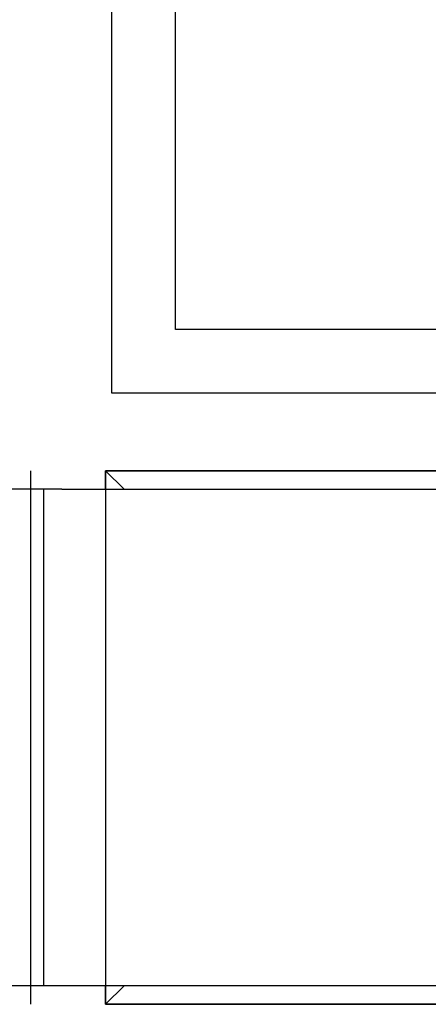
# Model space of a CAD drawing. Header units: millimetres. Extents: x -165365 to -33565, y 7406 to 103342.
# Tile 312 of 352: x -69586 to -68927, y 74426 to 76012. Entities that reach past the tile are written whole.
import ezdxf

# ---------------------------------------------------------------- set-up
doc = ezdxf.new("R2010")
doc.units = ezdxf.units.MM
doc.header["$MEASUREMENT"] = 0
doc.layers.add('FLUID-C3', color=7, linetype='Continuous')
doc.layers.add('Polilinia', color=252, linetype='Continuous')

# ---------------------------------------------------------------- blocks, each defined once
blk = doc.blocks.new('A$C67C5DD2D')
at = {"layer": 'Polilinia', "flags": 128}
for points in [[(95928, 8826), (97178, 8826), (97178, 7576), (95928, 7576)], [(96030.6, 8723.3), (97075.4, 8723.3), (97075.4, 7678.6), (96030.6, 7678.6)]]:
    blk.add_lwpolyline(points, close=True, dxfattribs=at)

msp = doc.modelspace()

# ---------------------------------------------------------------- block references
msp.add_blockref('A$C67C5DD2D', (-165365.15013, 67834.47819))

# ---------------------------------------------------------------- next in the draw order: linework, layer by layer
at = {"layer": 'FLUID-C3', "linetype": 'Continuous', "extrusion": (-1.22465e-16, 0, -1)}
msp.add_line((-69567.557, 74425.6389, 3475), (-69567.557, 75285.6389, 3475), dxfattribs=at)
at = {"layer": 'FLUID-C3', "linetype": 'Continuous', "extrusion": (-1.22465e-16, -1, -3.06162e-16)}
for p, q in [((-69567.557, 74425.6389, 3425), (-69567.557, 75285.6389, 3425)), ((-69447.557, 75285.6389, 3425), (-68687.557, 75285.6389, 3425)), ((-69447.557, 75255.6389, 3425), (-69447.557, 75285.6389, 3425)), ((-69547.557, 75255.6389, 3425), (-69547.557, 74455.6389, 3425)), ((-69447.557, 74425.6389, 3425), (-69447.557, 74455.6389, 3425)), ((-68687.557, 74425.6389, 3425), (-69447.557, 74425.6389, 3425))]:
    msp.add_line(p, q, dxfattribs=at)
at = {"layer": 'FLUID-C3', "linetype": 'ByBlock', "extrusion": (-1.22465e-16, -1, -3.06162e-16)}
for p, q in [((-69447.557, 75285.6389, 3425), (-69417.557, 75255.6389, 3425)), ((-69517.557, 75255.6389, 3425), (-69567.557, 75255.6389, 3425)), ((-69517.557, 75255.6389, 3425), (-68717.557, 75255.6389, 3425)), ((-69517.557, 74455.6389, 3425), (-69567.557, 74455.6389, 3425)), ((-68717.557, 74455.6389, 3425), (-69517.557, 74455.6389, 3425)), ((-69447.557, 74425.6389, 3425), (-69417.557, 74455.6389, 3425))]:
    msp.add_line(p, q, dxfattribs=at)
at = {"layer": 'FLUID-C3', "linetype": 'Continuous', "extrusion": (0, -1, -1.83697e-16)}
for p, q in [((-69447.557, 75285.6389, 2040), (-68687.557, 75285.6389, 2040)), ((-69447.557, 75255.6389, 2040), (-69447.557, 75285.6389, 2040)), ((-69447.557, 74425.6389, 2040), (-69447.557, 74455.6389, 2040)), ((-68687.557, 74425.6389, 2040), (-69447.557, 74425.6389, 2040))]:
    msp.add_line(p, q, dxfattribs=at)
at = {"layer": 'FLUID-C3', "linetype": 'ByBlock', "extrusion": (0, -1, -1.83697e-16)}
for p, q in [((-69447.557, 75285.6389, 2040), (-69417.557, 75255.6389, 2040)), ((-69447.557, 74425.6389, 2040), (-69417.557, 74455.6389, 2040))]:
    msp.add_line(p, q, dxfattribs=at)
at = {"layer": 'FLUID-C3', "linetype": 'Continuous', "extrusion": (1.22465e-16, -1, -6.12323e-17)}
for p, q in [((-69447.557, 75285.6389, 655), (-69447.557, 74425.6389, 655)), ((-68687.557, 75285.6389, 655), (-69447.557, 75285.6389, 655)), ((-69447.557, 74425.6389, 655), (-68687.557, 74425.6389, 655))]:
    msp.add_line(p, q, dxfattribs=at)
at = {"layer": 'FLUID-C3', "linetype": 'ByBlock', "extrusion": (-1.22465e-16, 0, -1)}
for p, q in [((-69567.557, 75255.6389, 3475), (-69837.557, 75255.6389, 3475)), ((-69567.557, 74455.6389, 3475), (-69837.557, 74455.6389, 3475))]:
    msp.add_line(p, q, dxfattribs=at)

doc.saveas('drawing.dxf')
